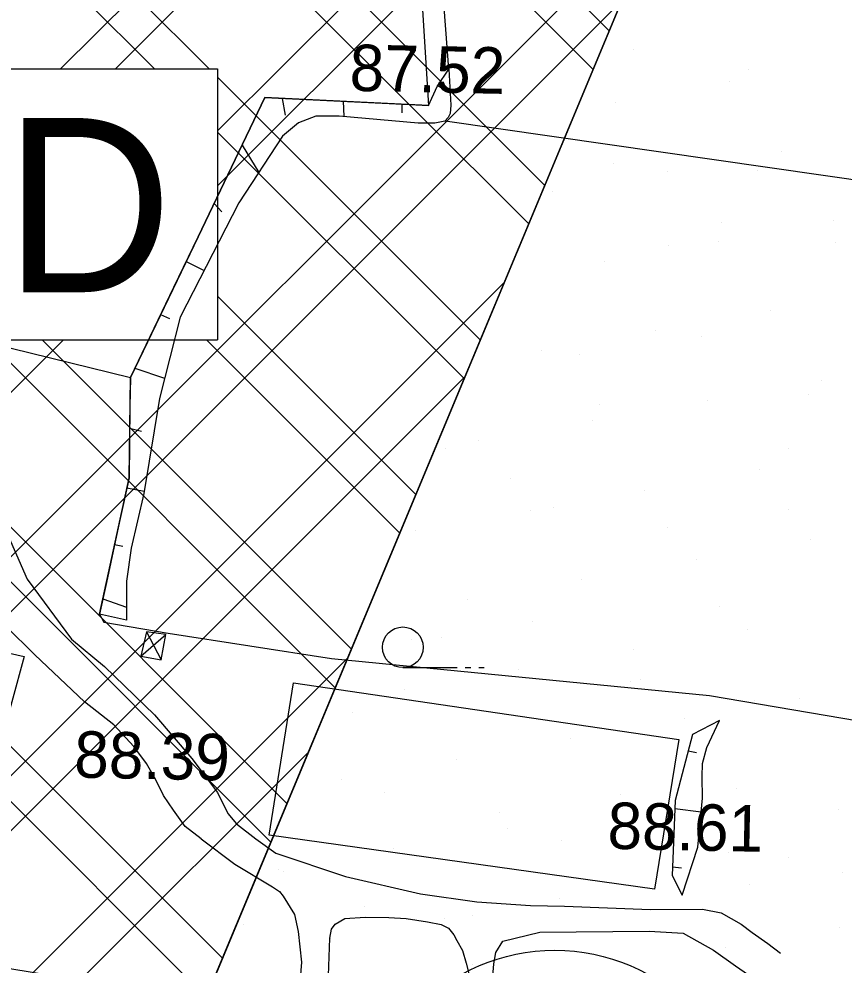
# Model space of a CAD drawing. Extents: x 417995 to 421451, y 4454518 to 4458015.
# Drawn here: x 419853 to 419959.6, y 4456153.7 to 4456275.9 of the extents above; entities that cross this region are included whole.
import ezdxf

# ---------------------------------------------------------------- set-up
doc = ezdxf.new("R2010")
doc.units = 0
for name, color, linetype in [('ADAKENARI', 7, 'Continuous'), ('B_Imalat', 7, 'Continuous'), ('B_Sundurma', 7, 'Continuous'), ('B_Ticari', 7, 'Continuous'), ('KD_DAIRE', 7, 'Continuous'), ('PL_AYA_PARK_DINLENME', 7, 'Continuous'), ('PL_K_DEPOLAMA', 7, 'Continuous'), ('S_Tek_Agac', 7, 'Continuous'), ('SEMBOL_FAT', 7, 'Continuous'), ('Sev_Sevalti', 7, 'Continuous'), ('Sev_Sevustu', 7, 'Continuous'), ('Sev_Tarama', 7, 'Continuous'), ('Sinir_itirazli_Mulkiyet', 7, 'Continuous'), ('Sinir_Tel_bir_taraf', 7, 'Continuous'), ('TRFAT_DEPOLAMA', 7, 'Continuous'), ('TRFAT_PARKALANI', 7, 'Continuous'), ('Y_Kot_Noktasi', 7, 'Continuous'), ('Y_Yol_Kotu', 7, 'Continuous'), ('Yol_Sose', 7, 'Continuous')]:
    doc.layers.add(name, color=color, linetype=linetype)

msp = doc.modelspace()

# ---------------------------------------------------------------- linework, layer by layer
at = {"layer": 'ADAKENARI'}
msp.add_line((419877.03, 4456149.07), (419946.16, 4456314.89), dxfattribs=at)
at = {"layer": 'B_Imalat'}
msp.add_lwpolyline([(419888.49, 4456190.14), (419938.25, 4456182.82), (419935.1, 4456163.47), (419885.34, 4456170.43)], close=True, dxfattribs=at)
at = {"layer": 'B_Sundurma'}
for p, q in [((419868.79, 4456193.56), (419872.03, 4456196.35)), ((419869.5, 4456196.72), (419871.4, 4456193.1))]:
    msp.add_line(p, q, dxfattribs=at)
msp.add_lwpolyline([(419869.5, 4456196.72), (419868.79, 4456193.56), (419871.4, 4456193.1), (419872.03, 4456196.35)], close=True, dxfattribs=at)
at = {"layer": 'B_Ticari'}
msp.add_lwpolyline([(419811.62, 4456203.07), (419853.74, 4456193.52), (419850.51, 4456181.81), (419808.5, 4456191.33)], close=True, dxfattribs=at)
at = {"layer": 'KD_DAIRE'}
msp.add_circle((419922.22, 4456130.58), 25, dxfattribs=at)
at = {"layer": 'PL_AYA_PARK_DINLENME'}
msp.add_lwpolyline([(419877.03, 4456149.07), (419946.16, 4456314.89), (419962.3, 4456307.28), (419997.77, 4456307.14), (419969.35, 4456133.92)], close=True, dxfattribs=at)
at = {"layer": 'PL_K_DEPOLAMA'}
msp.add_lwpolyline([(419774.25, 4456168.89), (419852.21, 4456355.88), (419856.08, 4456357.37), (419946.16, 4456314.89), (419877.03, 4456149.07), (419776.06, 4456165.64)], close=True, dxfattribs=at)
at = {"layer": 'S_Tek_Agac'}
for p, q in [((419902.61, 4456192.09), (419909.61, 4456192.09)), ((419910.66, 4456192.09), (419911.36, 4456192.09)), ((419912.41, 4456192.09), (419913.11, 4456192.09))]:
    msp.add_line(p, q, dxfattribs=at)
msp.add_circle((419902.61, 4456194.71), 2.63, dxfattribs=at)
at = {"layer": 'SEMBOL_FAT'}
for p, q in [((419843.7, 4456269.4), (419878.7, 4456269.4)), ((419878.7, 4456269.4), (419878.7, 4456234.4)), ((419843.7, 4456234.4), (419878.7, 4456234.4))]:
    msp.add_line(p, q, dxfattribs=at)
at = {"layer": 'Sev_Sevalti'}
for points in [[(419908.54, 4456269.36), (419908.82, 4456264.73), (419908.72, 4456263.65), (419908.47, 4456263.14), (419908.02, 4456262.64), (419906.75, 4456262.37), (419904.58, 4456262.41), (419894.37, 4456263.28), (419891.36, 4456263.29), (419889.13, 4456262.42), (419887.09, 4456260.73), (419881.45, 4456252.09), (419873.84, 4456237.35), (419871.19, 4456226.83), (419869.18, 4456214.57), (419867.55, 4456207.49), (419866.95, 4456203.23), (419866.93, 4456201.18), (419866.94, 4456198.23)], [(419938.66, 4456162.72), (419940.7, 4456168.92), (419941.29, 4456175.24), (419941.24, 4456177.97), (419941.28, 4456179.7), (419941.86, 4456181.77), (419943.47, 4456185.26)]]:
    msp.add_lwpolyline(points, dxfattribs=at)
at = {"layer": 'Sev_Sevustu'}
for points in [[(419866.94, 4456198.23), (419863.44, 4456198.98), (419867.26, 4456216.58), (419867.43, 4456229.56), (419873.04, 4456241.21), (419876.18, 4456247.73), (419884.8, 4456265.69), (419902.62, 4456264.84), (419905.9, 4456264.68), (419907.03, 4456267.12), (419908.54, 4456269.36)], [(419943.47, 4456185.26), (419940, 4456183.44), (419937.76, 4456174.91), (419937.35, 4456165.26), (419938.66, 4456162.72)]]:
    msp.add_lwpolyline(points, dxfattribs=at)
at = {"layer": 'Sev_Tarama'}
for p, q in [((419907.12, 4456267.26), (419908.73, 4456266.3)), ((419887.04, 4456265.58), (419887.4, 4456263.43)), ((419894.91, 4456265.21), (419894.97, 4456263.23)), ((419902.46, 4456264.85), (419902.47, 4456263.72)), ((419881.86, 4456259.57), (419884.01, 4456256.02)), ((419878.24, 4456252.02), (419879.26, 4456250.92)), ((419874.64, 4456244.53), (419876.95, 4456243.38)), ((419871.34, 4456237.67), (419872.5, 4456237.17)), ((419868.01, 4456230.76), (419871.85, 4456229.46)), ((419867.34, 4456223), (419868.89, 4456222.61)), ((419866.98, 4456215.32), (419869.23, 4456214.88)), ((419865.39, 4456207.97), (419866.48, 4456207.77)), ((419863.87, 4456200.98), (419866.94, 4456199.88)), ((419939.44, 4456181.33), (419940.53, 4456181.13)), ((419937.72, 4456173.91), (419941.13, 4456173.48)), ((419937.4, 4456166.35), (419938.59, 4456166.23))]:
    msp.add_line(p, q, dxfattribs=at)
at = {"layer": 'Sinir_itirazli_Mulkiyet'}
for points in [[(419908.54, 4456269.36), (419905.98, 4456303.54), (419903.48, 4456303.84)], [(419908.08, 4456262.71), (419963.73, 4456254.67), (420000.5, 4456250.76), (420013.48, 4456249.08), (420010.12, 4456180.17), (420009.78, 4456179.09), (420008.08, 4456178.37), (420002.28, 4456178.47)]]:
    msp.add_lwpolyline(points, dxfattribs=at)
at = {"layer": 'Sinir_Tel_bir_taraf'}
for points in [[(419857.64, 4456316.25), (419883.14, 4456309.13), (419903.48, 4456303.84), (419905.9, 4456264.68), (419884.8, 4456265.69), (419876.18, 4456247.73), (419867.43, 4456229.56)], [(419867.43, 4456229.5), (419849.37, 4456233.95)], [(419867.43, 4456229.5), (419867.38, 4456225.82), (419867.26, 4456216.58), (419866.04, 4456210.95), (419864.33, 4456203.08), (419863.44, 4456198.98), (419864.02, 4456197.96), (419872.3, 4456196.53), (419893.38, 4456193.26), (419942.18, 4456188.47), (420002.19, 4456178.29), (420002.58, 4456103.97)]]:
    msp.add_lwpolyline(points, dxfattribs=at)
at = {"layer": 'TRFAT_DEPOLAMA'}
for p, q in [((419850.88, 4456352.69), (419929.25, 4456274.33)), ((419848.8, 4456347.7), (419927.17, 4456269.34)), ((419842.56, 4456332.73), (419920.93, 4456254.36)), ((419858.43, 4456269.4), (419917.46, 4456328.43)), ((419840.48, 4456327.74), (419918.85, 4456249.37)), ((419865.5, 4456269.4), (419922.26, 4456326.16)), ((419878.7, 4456261.38), (419936.68, 4456319.36)), ((419878.7, 4456254.31), (419941.49, 4456317.1)), ((419834.24, 4456312.77), (419877.61, 4456269.4)), ((419832.16, 4456307.78), (419870.54, 4456269.4)), ((419806.28, 4456160.68), (419935.91, 4456290.31)), ((419812.36, 4456159.68), (419930.86, 4456278.18)), ((419878.7, 4456268.31), (419912.6, 4456234.4)), ((419878.7, 4456261.24), (419910.52, 4456229.41)), ((419809.27, 4456252.88), (419887.64, 4456174.52)), ((419807.19, 4456247.89), (419885.56, 4456169.53)), ((419830.58, 4456156.69), (419915.69, 4456241.8)), ((419878.7, 4456240.03), (419904.28, 4456214.44)), ((419788.06, 4456163.67), (419858.79, 4456234.4)), ((419848.97, 4456234.4), (419893.88, 4456189.49)), ((419856.04, 4456234.4), (419895.96, 4456194.48)), ((419877.26, 4456234.4), (419902.2, 4456209.45)), ((419800.95, 4456232.92), (419879.32, 4456154.55)), ((419836.65, 4456155.7), (419910.63, 4456229.68)), ((419798.87, 4456227.93), (419877.23, 4456149.56)), ((419854.88, 4456152.71), (419895.47, 4456193.3)), ((419860.95, 4456151.71), (419890.41, 4456181.17))]:
    msp.add_line(p, q, dxfattribs=at)
at = {"layer": 'TRFAT_PARKALANI'}
for p, q in [((419932.41, 4456271.89), (419932.41, 4456271.89)), ((419947.18, 4456269.29), (419947.18, 4456269.29)), ((419944.82, 4456267.73), (419944.82, 4456267.73)), ((419930.05, 4456265.12), (419930.05, 4456265.12)), ((419951.48, 4456258.75), (419951.48, 4456258.75)), ((419929.81, 4456257.12), (419929.81, 4456257.12)), ((419936.71, 4456256.14), (419936.71, 4456256.14)), ((419948.38, 4456256.27), (419948.38, 4456256.27)), ((419921.94, 4456253.54), (419921.94, 4456253.54)), ((419943.71, 4456249.59), (419943.71, 4456249.59)), ((419958.15, 4456249.77), (419958.15, 4456249.77)), ((419936.89, 4456246.63), (419936.89, 4456246.63)), ((419943.37, 4456247.16), (419943.37, 4456247.16)), ((419958.48, 4456246.99), (419958.48, 4456246.99)), ((419928.6, 4456244.56), (419928.6, 4456244.56)), ((419950.03, 4456238.18), (419950.03, 4456238.18)), ((419935.26, 4456235.58), (419935.26, 4456235.58)), ((419941.11, 4456234.82), (419941.11, 4456234.82)), ((419920.49, 4456232.98), (419920.49, 4456232.98)), ((419925.47, 4456232.5), (419925.47, 4456232.5)), ((419956.69, 4456229.2), (419956.69, 4456229.2)), ((419955.01, 4456227.29), (419955.01, 4456227.29)), ((419928, 4456226.11), (419928, 4456226.11)), ((419941.92, 4456226.6), (419941.92, 4456226.6)), ((419927.15, 4456224), (419927.15, 4456224)), ((419912.38, 4456221.39), (419912.38, 4456221.39)), ((419908.09, 4456220.33), (419908.09, 4456220.33)), ((419952.34, 4456220.43), (419952.34, 4456220.43)), ((419948.58, 4456217.62), (419948.58, 4456217.62)), ((419916.51, 4456216.47), (419916.51, 4456216.47)), ((419933.81, 4456215.02), (419933.81, 4456215.02)), ((419919.04, 4456212.41), (419919.04, 4456212.41)), ((419921.99, 4456212.8), (419921.99, 4456212.8)), ((419952.4, 4456212.52), (419952.4, 4456212.52)), ((419904.27, 4456209.81), (419904.27, 4456209.81)), ((419936.76, 4456210.2), (419936.76, 4456210.2)), ((419955.24, 4456208.64), (419955.24, 4456208.64)), ((419940.47, 4456206.04), (419940.47, 4456206.04)), ((419925.7, 4456203.43), (419925.7, 4456203.43)), ((419910.93, 4456200.83), (419910.93, 4456200.83)), ((419943.45, 4456199.92), (419943.45, 4456199.92)), ((419919.39, 4456198.03), (419919.39, 4456198.03)), ((419947.13, 4456197.06), (419947.13, 4456197.06)), ((419903.75, 4456195.71), (419903.75, 4456195.71)), ((419907.61, 4456195.96), (419907.61, 4456195.96)), ((419932.36, 4456194.45), (419932.36, 4456194.45)), ((419917.59, 4456191.85), (419917.59, 4456191.85)), ((419931.96, 4456190.28), (419931.96, 4456190.28)), ((419933.29, 4456190.5), (419933.29, 4456190.5)), ((419902.82, 4456189.24), (419902.82, 4456189.24)), ((419948.06, 4456187.9), (419948.06, 4456187.9)), ((419953.79, 4456188.08), (419953.79, 4456188.08)), ((419896.12, 4456186.31), (419896.12, 4456186.31)), ((419939.02, 4456185.47), (419939.02, 4456185.47)), ((419924.25, 4456182.87), (419924.25, 4456182.87)), ((419909.48, 4456180.26), (419909.48, 4456180.26)), ((419894.7, 4456177.66), (419894.7, 4456177.66)), ((419900.27, 4456176.01), (419900.27, 4456176.01)), ((419930.69, 4456175.73), (419930.69, 4456175.73)), ((419945.68, 4456176.49), (419945.68, 4456176.49)), ((419915.05, 4456173.41), (419915.05, 4456173.41)), ((419930.91, 4456173.89), (419930.91, 4456173.89)), ((419958.9, 4456173.72), (419958.9, 4456173.72)), ((419916.14, 4456171.28), (419916.14, 4456171.28)), ((419923.07, 4456169.76), (419923.07, 4456169.76)), ((419901.36, 4456168.68), (419901.36, 4456168.68)), ((419944.59, 4456168.2), (419944.59, 4456168.2)), ((419952.34, 4456167.51), (419952.34, 4456167.51)), ((419886.59, 4456166.07), (419886.59, 4456166.07)), ((419887.23, 4456165.8), (419887.23, 4456165.8)), ((419959.36, 4456165.6), (419959.36, 4456165.6)), ((419937.57, 4456164.91), (419937.57, 4456164.91)), ((419947.41, 4456164.08), (419947.41, 4456164.08)), ((419922.8, 4456162.3), (419922.8, 4456162.3)), ((419897.67, 4456161.24), (419897.67, 4456161.24)), ((419908.02, 4456159.7), (419908.02, 4456159.7)), ((419911.58, 4456160.12), (419911.58, 4456160.12)), ((419882.03, 4456158.92), (419882.03, 4456158.92)), ((419959, 4456158.53), (419959, 4456158.53)), ((419893.25, 4456157.09), (419893.25, 4456157.09)), ((419944.23, 4456155.93), (419944.23, 4456155.93)), ((419911.57, 4456153.71), (419911.57, 4456153.71))]:
    msp.add_line(p, q, dxfattribs=at)
at = {"layer": 'Yol_Sose'}
for points in [[(419817.41, 4456292.12), (419810.67, 4456274.87), (419802.62, 4456255.67), (419801.82, 4456253.71), (419801.75, 4456252.85), (419801.85, 4456252.12), (419802.02, 4456251.19), (419802.46, 4456250.18), (419803.16, 4456248.95), (419804.54, 4456247.54), (419818.02, 4456242.08), (419830.34, 4456238.52), (419838, 4456236.01), (419836.87, 4456229.35), (419843.3, 4456223.76), (419849.65, 4456213.64), (419854.1, 4456203.52)], [(419854.1, 4456203.52), (419859.82, 4456195.74), (419864.08, 4456192.21), (419870.56, 4456185.99), (419875.37, 4456180.37), (419878.7, 4456175.94), (419880.02, 4456173.24), (419881.15, 4456171.92)], [(419876.57, 4456169.96), (419874.49, 4456171.58), (419873.02, 4456173.69), (419871.7, 4456175.59), (419870.74, 4456177.58), (419869.51, 4456179.69), (419867.88, 4456181.92), (419865.31, 4456184.7), (419861.52, 4456187.68), (419855.09, 4456193.74), (419851.34, 4456197.42)], [(419881.15, 4456171.92), (419883.63, 4456169.98), (419886.19, 4456168.14), (419895.2, 4456165.11), (419904.9, 4456162.87), (419912.16, 4456161.85), (419919.08, 4456161.35), (419923.47, 4456161.29), (419934.59, 4456160.83), (419941.28, 4456160.88), (419943.68, 4456160.4), (419946.27, 4456158.96), (419947.69, 4456157.9), (419949.71, 4456156.48), (419951.37, 4456155.23)], [(419876.57, 4456169.96), (419880.9, 4456166.69), (419885.8, 4456163.78), (419886.68, 4456163.16), (419887.15, 4456162.58), (419888.62, 4456160.2), (419889.09, 4456158), (419889.52, 4456154.04), (419889.37, 4456151.88), (419888.81, 4456149.41), (419887.85, 4456146.34), (419886.92, 4456144.28)], [(419890.84, 4456142.95), (419892.7, 4456149.03), (419893.01, 4456152.34), (419893.16, 4456157.16), (419893.4, 4456158.31), (419893.87, 4456158.95), (419895.13, 4456159.68), (419897.74, 4456159.87), (419900.79, 4456159.81), (419903.04, 4456159.68), (419905.79, 4456159.27), (419907.57, 4456158.93), (419908.48, 4456158.43), (419909.19, 4456157.6), (419909.58, 4456156.86), (419910.29, 4456155.55), (419910.77, 4456153.91), (419911.25, 4456152.07), (419911.62, 4456149.22), (419911.58, 4456147.14), (419911.59, 4456145)], [(419914.3, 4456146.32), (419914.12, 4456151.14), (419914.37, 4456153.84), (419914.61, 4456155.29), (419915.51, 4456156.76), (419920.27, 4456157.93), (419934.38, 4456158.06), (419938.81, 4456157.78), (419942.69, 4456155.62), (419945.54, 4456153.58), (419948.21, 4456151.71)]]:
    msp.add_lwpolyline(points, dxfattribs=at)

# ---------------------------------------------------------------- texts
at = {"layer": 'SEMBOL_FAT'}
msp.add_text('D', height=22.5, dxfattribs=at).set_placement((419851.14, 4456240.56))
at = {"layer": 'Y_Kot_Noktasi'}
for s, p in [('87.52', (419895.69, 4456266.57)), ('88.61', (419928.98, 4456168.7))]:
    msp.add_text(s, height=6, rotation=358.8393, dxfattribs=at).set_placement(p)
at = {"layer": 'Y_Yol_Kotu'}
msp.add_text('88.39', height=6, rotation=358.8393, dxfattribs=at).set_placement((419860.14, 4456177.9))

doc.saveas('drawing.dxf')
